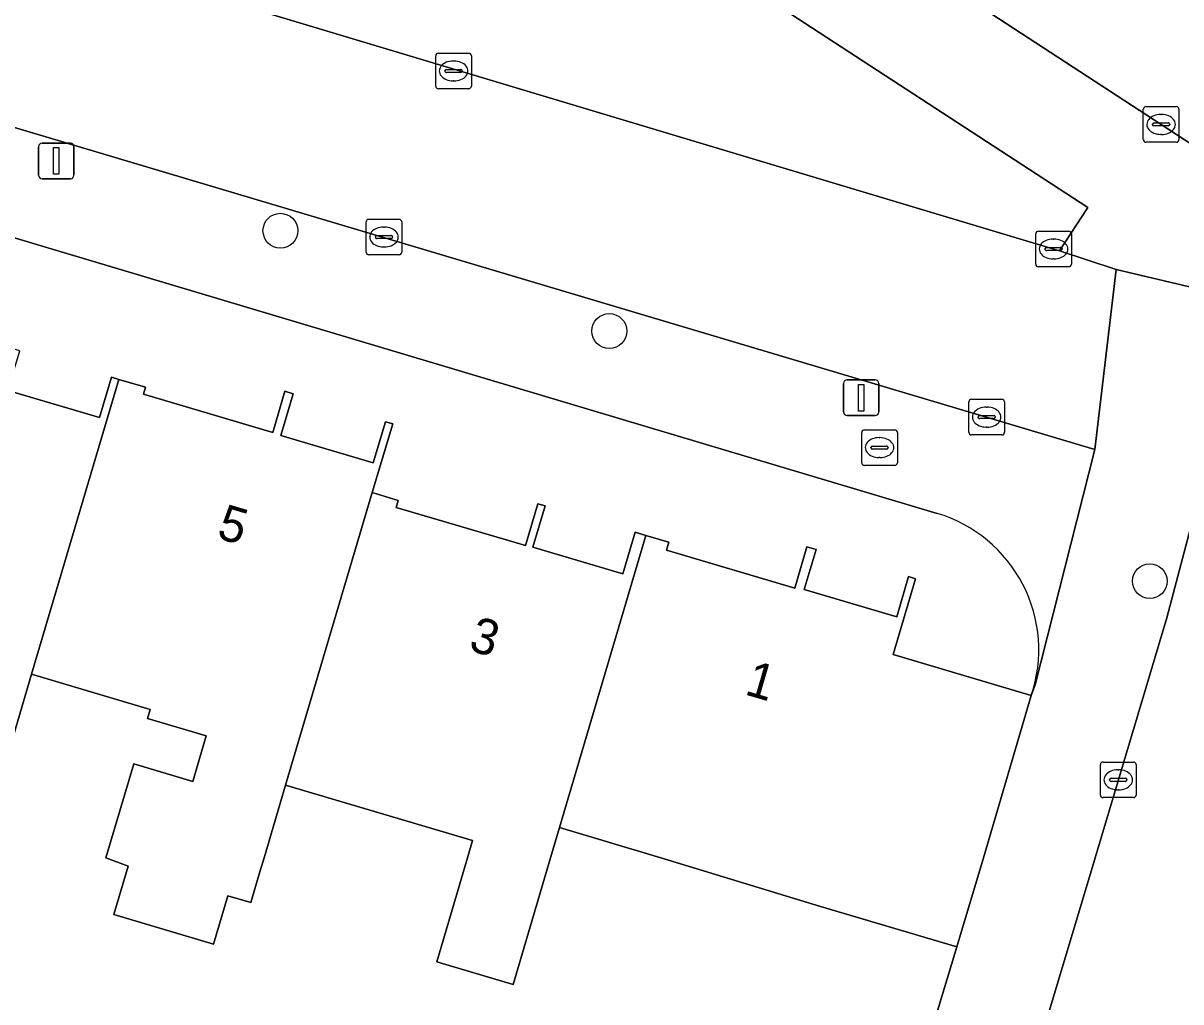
# Model space of a CAD drawing. Extents: x 162184 to 163154, y 385507 to 386516.
# Drawn here: x 162696.28 to 162728.79, y 386245.95 to 386273.43 of the extents above; entities that cross this region are included whole.
import ezdxf

# ---------------------------------------------------------------- set-up
doc = ezdxf.new("R2010")
doc.units = 0
for name, color, linetype in [('IMGEO_Boom', 7, 'Continuous'), ('IMGEO_Brandkraan', 7, 'Continuous'), ('IMGEO_Erf', 7, 'Continuous'), ('IMGEO_Groenvoorziening', 7, 'Continuous'), ('IMGEO_Kolk', 7, 'Continuous'), ('IMGEO_Lichtmast', 7, 'Continuous'), ('IMGEO_Pand', 7, 'Continuous'), ('IMGEO_Pand_nummerreeks', 7, 'Continuous'), ('IMGEO_Rijbaan_lokaal_gesloten', 7, 'Continuous'), ('IMGEO_Rijbaan_lokaal_open', 7, 'Continuous'), ('IMGEO_Voetpad_open', 7, 'Continuous')]:
    doc.layers.add(name, color=color, linetype=linetype)

msp = doc.modelspace()

# ---------------------------------------------------------------- linework, layer by layer
at = {"layer": 'IMGEO_Boom'}
for centre in [(162703.504, 386267.605), (162712.739, 386264.788), (162727.916, 386257.766)]:
    msp.add_circle(centre, 0.489, dxfattribs=at)
at = {"layer": 'IMGEO_Brandkraan'}
for p, q in [((162719.826, 386261.089), (162719.826, 386261.941)), ((162719.901, 386262.015), (162720.753, 386262.015)), ((162720.314, 386261.795), (162720.339, 386261.795)), ((162720.827, 386261.941), (162720.827, 386261.089)), ((162720.085, 386261.509), (162720.085, 386261.521)), ((162720.523, 386261.472), (162720.125, 386261.472)), ((162720.128, 386261.558), (162720.526, 386261.558)), ((162720.569, 386261.521), (162720.569, 386261.509)), ((162720.337, 386261.235), (162720.312, 386261.235)), ((162720.753, 386261.015), (162719.901, 386261.015))]:
    msp.add_line(p, q, dxfattribs=at)
for points in [[(162719.826, 386261.089), (162719.826, 386261.941)], [(162719.901, 386262.015), (162720.753, 386262.015)], [(162720.827, 386261.941), (162720.827, 386261.089)], [(162720.753, 386261.015), (162719.901, 386261.015)]]:
    msp.add_lwpolyline(points, dxfattribs=at)
for centre, radius, start, end in [((162719.903, 386261.939), 0.0765, 91.552, 178.448), ((162719.903, 386261.939), 0.0765, 91.552, 178.448), ((162720.751, 386261.939), 0.0765, 1.552, 88.448), ((162720.751, 386261.939), 0.0765, 1.552, 88.448), ((162720.125, 386261.518), 0.0403, 85.8775, 175.7526), ((162720.122, 386261.508), 0.0366, 178.938, 274.7102), ((162720.526, 386261.515), 0.043, 264.8664, 352.4533), ((162720.53, 386261.52), 0.0386, 1.7309, 96.639), ((162719.903, 386261.091), 0.0765, 181.552, 268.448), ((162719.903, 386261.091), 0.0765, 181.552, 268.448), ((162720.751, 386261.091), 0.0765, 271.552, 358.448), ((162720.751, 386261.091), 0.0765, 271.552, 358.448)]:
    msp.add_arc(centre, radius, start, end, dxfattribs=at)
for centre, major_axis, ratio, start_param, end_param in [((162720.313, 386261.515), (-0.387, 0.002), 0.722429, 4.712389, 7.853982), ((162720.338, 386261.515), (-0.39, 0.002), 0.717154, 1.570796, 4.712389)]:
    msp.add_ellipse(centre, major_axis=major_axis, ratio=ratio, start_param=start_param, end_param=end_param, dxfattribs=at)
at = {"layer": 'IMGEO_Erf'}
for points in [[(162721.947, 386259.667), (162654.199, 386279.91)], [(162695.855, 386263.12), (162698.421, 386262.361), (162698.757, 386263.494), (162698.969, 386263.431), (162699.715, 386263.211), (162699.657, 386263.014), (162703.288, 386261.94), (162703.629, 386263.096), (162703.861, 386263.027), (162703.515, 386261.858), (162706.113, 386261.089), (162706.454, 386262.243), (162706.657, 386262.183), (162706.084, 386260.25), (162706.815, 386260.034), (162706.757, 386259.836), (162710.382, 386258.763), (162710.73, 386259.94), (162710.937, 386259.878), (162710.595, 386258.721), (162713.123, 386257.973), (162713.467, 386259.136), (162713.761, 386259.049), (162714.413, 386258.856), (162714.348, 386258.637), (162717.947, 386257.572), (162718.289, 386258.726), (162718.547, 386258.65), (162718.215, 386257.527), (162720.81, 386256.759), (162721.145, 386257.891), (162721.337, 386257.834), (162720.707, 386255.704), (162724.589, 386254.555)], [(162719.726, 386238.326), (162722.502, 386247.498), (162718.668, 386248.632), (162714.189, 386250), (162711.34, 386250.843), (162711.091, 386250), (162710.038, 386246.441), (162707.893, 386247.075), (162708.758, 386250), (162708.9, 386250.481), (162703.65, 386252.034), (162703.046, 386250), (162702.929, 386249.605), (162702.673, 386248.74), (162702.031, 386248.931), (162701.627, 386247.57), (162698.829, 386248.403), (162699.234, 386249.765), (162698.605, 386250), (162699.388, 386252.631), (162701.043, 386252.139), (162701.423, 386253.418), (162699.768, 386253.91), (162699.844, 386254.165), (162696.519, 386255.149), (162695.245, 386250.841)]]:
    msp.add_lwpolyline(points, dxfattribs=at)
msp.add_arc((162720.8, 386255.836), 3.999, 341.3255, 73.3364, dxfattribs=at)
at = {"layer": 'IMGEO_Groenvoorziening'}
msp.add_lwpolyline([(162702.638, 386273.861), (162725.376, 386267.042), (162726.173, 386268.26), (162704.191, 386282.584), (162703.673, 386280.821), (162702.085, 386275.419)], dxfattribs=at)
at = {"layer": 'IMGEO_Kolk'}
for p, q in [((162707.866, 386271.665), (162707.866, 386272.517)), ((162707.941, 386272.591), (162708.793, 386272.591)), ((162708.867, 386272.517), (162708.867, 386271.665)), ((162708.354, 386272.371), (162708.379, 386272.371)), ((162708.125, 386272.085), (162708.125, 386272.097)), ((162708.563, 386272.048), (162708.165, 386272.048)), ((162708.168, 386272.134), (162708.566, 386272.134)), ((162708.609, 386272.097), (162708.609, 386272.085)), ((162708.793, 386271.591), (162707.941, 386271.591)), ((162708.377, 386271.811), (162708.352, 386271.811)), ((162727.734, 386270.163), (162727.734, 386271.015)), ((162727.809, 386271.089), (162728.661, 386271.089)), ((162728.222, 386270.869), (162728.247, 386270.869)), ((162728.735, 386271.015), (162728.735, 386270.163)), ((162727.993, 386270.583), (162727.993, 386270.595)), ((162728.431, 386270.546), (162728.033, 386270.546)), ((162728.036, 386270.632), (162728.434, 386270.632)), ((162728.477, 386270.595), (162728.477, 386270.583)), ((162728.245, 386270.309), (162728.22, 386270.309)), ((162728.661, 386270.089), (162727.809, 386270.089)), ((162705.911, 386267.002), (162705.911, 386267.854)), ((162705.986, 386267.928), (162706.838, 386267.928)), ((162706.399, 386267.708), (162706.424, 386267.708)), ((162706.912, 386267.854), (162706.912, 386267.002)), ((162706.17, 386267.422), (162706.17, 386267.434)), ((162706.608, 386267.385), (162706.21, 386267.385)), ((162706.213, 386267.471), (162706.611, 386267.471)), ((162706.654, 386267.434), (162706.654, 386267.422)), ((162724.712, 386266.666), (162724.712, 386267.518)), ((162724.787, 386267.592), (162725.639, 386267.592)), ((162725.2, 386267.372), (162725.225, 386267.372)), ((162725.713, 386267.518), (162725.713, 386266.666)), ((162706.422, 386267.148), (162706.397, 386267.148)), ((162724.971, 386267.086), (162724.971, 386267.098)), ((162725.409, 386267.049), (162725.011, 386267.049)), ((162725.014, 386267.135), (162725.412, 386267.135)), ((162725.455, 386267.098), (162725.455, 386267.086)), ((162706.838, 386266.928), (162705.986, 386266.928)), ((162725.223, 386266.812), (162725.198, 386266.812)), ((162725.639, 386266.592), (162724.787, 386266.592)), ((162722.834, 386261.945), (162722.834, 386262.797)), ((162722.909, 386262.871), (162723.761, 386262.871)), ((162723.835, 386262.797), (162723.835, 386261.945)), ((162723.136, 386262.414), (162723.534, 386262.414)), ((162723.322, 386262.651), (162723.347, 386262.651)), ((162723.093, 386262.365), (162723.093, 386262.377)), ((162723.531, 386262.328), (162723.133, 386262.328)), ((162723.345, 386262.091), (162723.32, 386262.091)), ((162723.577, 386262.377), (162723.577, 386262.365)), ((162723.761, 386261.871), (162722.909, 386261.871)), ((162726.604, 386252.686), (162727.456, 386252.686)), ((162726.529, 386251.76), (162726.529, 386252.612)), ((162727.017, 386252.466), (162727.042, 386252.466)), ((162727.53, 386252.612), (162727.53, 386251.76)), ((162726.788, 386252.18), (162726.788, 386252.192)), ((162727.226, 386252.143), (162726.828, 386252.143)), ((162726.831, 386252.229), (162727.229, 386252.229)), ((162727.272, 386252.192), (162727.272, 386252.18)), ((162727.04, 386251.906), (162727.015, 386251.906)), ((162727.456, 386251.686), (162726.604, 386251.686))]:
    msp.add_line(p, q, dxfattribs=at)
for points in [[(162707.866, 386271.665), (162707.866, 386272.517)], [(162707.941, 386272.591), (162708.793, 386272.591)], [(162708.867, 386272.517), (162708.867, 386271.665)], [(162708.793, 386271.591), (162707.941, 386271.591)], [(162727.734, 386270.163), (162727.734, 386271.015)], [(162727.809, 386271.089), (162728.661, 386271.089)], [(162728.735, 386271.015), (162728.735, 386270.163)], [(162728.661, 386270.089), (162727.809, 386270.089)], [(162705.911, 386267.002), (162705.911, 386267.854)], [(162705.986, 386267.928), (162706.838, 386267.928)], [(162706.912, 386267.854), (162706.912, 386267.002)], [(162724.712, 386266.666), (162724.712, 386267.518)], [(162724.787, 386267.592), (162725.639, 386267.592)], [(162725.713, 386267.518), (162725.713, 386266.666)], [(162706.838, 386266.928), (162705.986, 386266.928)], [(162725.639, 386266.592), (162724.787, 386266.592)], [(162722.834, 386261.945), (162722.834, 386262.797)], [(162722.909, 386262.871), (162723.761, 386262.871)], [(162723.835, 386262.797), (162723.835, 386261.945)], [(162723.761, 386261.871), (162722.909, 386261.871)], [(162726.604, 386252.686), (162727.456, 386252.686)], [(162726.529, 386251.76), (162726.529, 386252.612)], [(162727.53, 386252.612), (162727.53, 386251.76)], [(162727.456, 386251.686), (162726.604, 386251.686)]]:
    msp.add_lwpolyline(points, dxfattribs=at)
for centre, radius, start, end in [((162707.943, 386272.515), 0.0765, 91.552, 178.448), ((162707.943, 386272.515), 0.0765, 91.552, 178.448), ((162708.791, 386272.515), 0.0765, 1.552, 88.448), ((162708.791, 386272.515), 0.0765, 1.552, 88.448), ((162708.165, 386272.094), 0.0403, 85.8775, 175.7526), ((162708.162, 386272.084), 0.0366, 178.938, 274.7102), ((162708.566, 386272.091), 0.043, 264.8664, 352.4533), ((162708.57, 386272.096), 0.0386, 1.7309, 96.639), ((162707.943, 386271.667), 0.0765, 181.552, 268.448), ((162707.943, 386271.667), 0.0765, 181.552, 268.448), ((162708.791, 386271.667), 0.0765, 271.552, 358.448), ((162708.791, 386271.667), 0.0765, 271.552, 358.448), ((162727.811, 386271.013), 0.0765, 91.552, 178.448), ((162727.811, 386271.013), 0.0765, 91.552, 178.448), ((162728.659, 386271.013), 0.0765, 1.552, 88.448), ((162728.659, 386271.013), 0.0765, 1.552, 88.448), ((162728.033, 386270.592), 0.0403, 85.8775, 175.7526), ((162728.03, 386270.582), 0.0366, 178.938, 274.7102), ((162728.434, 386270.589), 0.043, 264.8664, 352.4533), ((162728.438, 386270.594), 0.0386, 1.7309, 96.639), ((162727.811, 386270.165), 0.0765, 181.552, 268.448), ((162727.811, 386270.165), 0.0765, 181.552, 268.448), ((162728.659, 386270.165), 0.0765, 271.552, 358.448), ((162728.659, 386270.165), 0.0765, 271.552, 358.448), ((162705.988, 386267.852), 0.0765, 91.552, 178.448), ((162705.988, 386267.852), 0.0765, 91.552, 178.448), ((162706.836, 386267.852), 0.0765, 1.552, 88.448), ((162706.836, 386267.852), 0.0765, 1.552, 88.448), ((162706.21, 386267.431), 0.0403, 85.8775, 175.7526), ((162706.207, 386267.421), 0.0366, 178.938, 274.7102), ((162706.611, 386267.428), 0.043, 264.8664, 352.4533), ((162706.615, 386267.433), 0.0386, 1.7309, 96.639), ((162724.789, 386267.516), 0.0765, 91.552, 178.448), ((162724.789, 386267.516), 0.0765, 91.552, 178.448), ((162725.637, 386267.516), 0.0765, 1.552, 88.448), ((162725.637, 386267.516), 0.0765, 1.552, 88.448), ((162705.988, 386267.004), 0.0765, 181.552, 268.448), ((162705.988, 386267.004), 0.0765, 181.552, 268.448), ((162706.836, 386267.004), 0.0765, 271.552, 358.448), ((162706.836, 386267.004), 0.0765, 271.552, 358.448), ((162725.011, 386267.095), 0.0403, 85.8775, 175.7526), ((162725.008, 386267.085), 0.0366, 178.938, 274.7102), ((162725.412, 386267.092), 0.043, 264.8664, 352.4533), ((162725.416, 386267.097), 0.0386, 1.7309, 96.639), ((162724.789, 386266.668), 0.0765, 181.552, 268.448), ((162724.789, 386266.668), 0.0765, 181.552, 268.448), ((162725.637, 386266.668), 0.0765, 271.552, 358.448), ((162725.637, 386266.668), 0.0765, 271.552, 358.448), ((162722.911, 386262.795), 0.0765, 91.552, 178.448), ((162722.911, 386262.795), 0.0765, 91.552, 178.448), ((162723.759, 386262.795), 0.0765, 1.552, 88.448), ((162723.759, 386262.795), 0.0765, 1.552, 88.448), ((162723.133, 386262.374), 0.0403, 85.8775, 175.7526), ((162723.538, 386262.376), 0.0386, 1.7309, 96.639), ((162723.13, 386262.364), 0.0366, 178.938, 274.7102), ((162723.534, 386262.371), 0.043, 264.8664, 352.4533), ((162722.911, 386261.947), 0.0765, 181.552, 268.448), ((162722.911, 386261.947), 0.0765, 181.552, 268.448), ((162723.759, 386261.947), 0.0765, 271.552, 358.448), ((162723.759, 386261.947), 0.0765, 271.552, 358.448), ((162726.606, 386252.61), 0.0765, 91.552, 178.448), ((162726.606, 386252.61), 0.0765, 91.552, 178.448), ((162727.454, 386252.61), 0.0765, 1.552, 88.448), ((162727.454, 386252.61), 0.0765, 1.552, 88.448), ((162726.828, 386252.189), 0.0403, 85.8775, 175.7526), ((162726.825, 386252.179), 0.0366, 178.938, 274.7102), ((162727.229, 386252.186), 0.043, 264.8664, 352.4533), ((162727.233, 386252.191), 0.0386, 1.7309, 96.639), ((162726.606, 386251.762), 0.0765, 181.552, 268.448), ((162726.606, 386251.762), 0.0765, 181.552, 268.448), ((162727.454, 386251.762), 0.0765, 271.552, 358.448), ((162727.454, 386251.762), 0.0765, 271.552, 358.448)]:
    msp.add_arc(centre, radius, start, end, dxfattribs=at)
for centre, major_axis, ratio, start_param, end_param in [((162708.353, 386272.091), (-0.387, 0.002), 0.722429, 4.712389, 7.853982), ((162708.378, 386272.091), (-0.39, 0.002), 0.717154, 1.570796, 4.712389), ((162728.221, 386270.589), (-0.387, 0.002), 0.722429, 4.712389, 7.853982), ((162728.246, 386270.589), (-0.39, 0.002), 0.717154, 1.570796, 4.712389), ((162706.398, 386267.428), (-0.387, 0.002), 0.722429, 4.712389, 7.853982), ((162706.423, 386267.428), (-0.39, 0.002), 0.717154, 1.570796, 4.712389), ((162725.199, 386267.092), (-0.387, 0.002), 0.722429, 4.712389, 7.853982), ((162725.224, 386267.092), (-0.39, 0.002), 0.717154, 1.570796, 4.712389), ((162723.321, 386262.371), (-0.387, 0.002), 0.722429, 4.712389, 7.853982), ((162723.346, 386262.371), (-0.39, 0.002), 0.717154, 1.570796, 4.712389), ((162727.016, 386252.186), (-0.387, 0.002), 0.722429, 4.712389, 7.853982), ((162727.041, 386252.186), (-0.39, 0.002), 0.717154, 1.570796, 4.712389)]:
    msp.add_ellipse(centre, major_axis=major_axis, ratio=ratio, start_param=start_param, end_param=end_param, dxfattribs=at)
at = {"layer": 'IMGEO_Lichtmast'}
for p, q in [((162696.716, 386269.165), (162696.716, 386269.965)), ((162696.716, 386269.965), (162696.716, 386269.165)), ((162696.816, 386270.065), (162697.606, 386270.065)), ((162697.606, 386270.065), (162696.816, 386270.065)), ((162697.706, 386269.965), (162697.706, 386269.165)), ((162697.706, 386269.165), (162697.706, 386269.965)), ((162697.606, 386269.065), (162696.816, 386269.065)), ((162696.816, 386269.065), (162697.606, 386269.065)), ((162719.416, 386263.416), (162720.206, 386263.416)), ((162720.206, 386263.416), (162719.416, 386263.416)), ((162719.316, 386262.516), (162719.316, 386263.316)), ((162719.316, 386263.316), (162719.316, 386262.516)), ((162720.306, 386263.316), (162720.306, 386262.516)), ((162720.306, 386262.516), (162720.306, 386263.316)), ((162720.206, 386262.416), (162719.416, 386262.416)), ((162719.416, 386262.416), (162720.206, 386262.416))]:
    msp.add_line(p, q, dxfattribs=at)
for points in [[(162697.136, 386269.94), (162697.286, 386269.94), (162697.286, 386269.19), (162697.136, 386269.19), (162697.136, 386269.94)], [(162719.736, 386263.291), (162719.886, 386263.291), (162719.886, 386262.541), (162719.736, 386262.541), (162719.736, 386263.291)]]:
    msp.add_lwpolyline(points, dxfattribs=at)
for centre, start, end in [((162696.816, 386269.965), 90, 180), ((162696.816, 386269.965), 90, 180), ((162697.606, 386269.965), 0, 90), ((162697.606, 386269.965), 360, 90), ((162696.816, 386269.165), 180, 270), ((162696.816, 386269.165), 180, 270), ((162697.606, 386269.165), 270, 0), ((162697.606, 386269.165), 270, 0), ((162719.416, 386263.316), 90, 180), ((162719.416, 386263.316), 90, 180), ((162720.206, 386263.316), 0, 90), ((162720.206, 386263.316), 360, 90), ((162719.416, 386262.516), 180, 270), ((162719.416, 386262.516), 180, 270), ((162720.206, 386262.516), 270, 0), ((162720.206, 386262.516), 270, 0)]:
    msp.add_arc(centre, 0.1, start, end, dxfattribs=at)
at = {"layer": 'IMGEO_Pand'}
for points in [[(162698.969, 386263.431), (162698.757, 386263.494), (162698.421, 386262.361), (162695.855, 386263.12), (162696.185, 386264.235), (162695.944, 386264.306), (162695.603, 386263.152), (162691.926, 386264.24), (162691.977, 386264.412), (162691.333, 386264.603), (162688.195, 386254.002), (162687.942, 386253.147), (162687.902, 386253.011), (162693.164, 386251.456), (162695.245, 386250.841), (162696.519, 386255.149)], [(162706.084, 386260.25), (162706.657, 386262.183), (162706.454, 386262.243), (162706.113, 386261.089), (162703.515, 386261.858), (162703.861, 386263.027), (162703.629, 386263.096), (162703.288, 386261.94), (162699.657, 386263.014), (162699.715, 386263.211), (162698.969, 386263.431), (162696.519, 386255.149), (162699.844, 386254.165), (162699.768, 386253.91), (162701.423, 386253.418), (162701.043, 386252.139), (162699.388, 386252.631), (162698.605, 386250), (162699.234, 386249.765), (162698.829, 386248.403), (162701.627, 386247.57), (162702.031, 386248.931), (162702.673, 386248.74), (162702.929, 386249.605), (162703.046, 386250), (162703.65, 386252.034)], [(162713.761, 386259.049), (162713.467, 386259.136), (162713.123, 386257.973), (162710.595, 386258.721), (162710.937, 386259.878), (162710.73, 386259.94), (162710.382, 386258.763), (162706.757, 386259.836), (162706.815, 386260.034), (162706.084, 386260.25), (162703.65, 386252.034), (162708.9, 386250.481), (162708.758, 386250), (162707.893, 386247.075), (162710.038, 386246.441), (162711.091, 386250), (162711.34, 386250.843)], [(162724.589, 386254.555), (162720.707, 386255.704), (162721.337, 386257.834), (162721.145, 386257.891), (162720.81, 386256.759), (162718.215, 386257.527), (162718.547, 386258.65), (162718.289, 386258.726), (162717.947, 386257.572), (162714.348, 386258.637), (162714.413, 386258.856), (162713.761, 386259.049), (162711.34, 386250.843), (162714.189, 386250), (162718.668, 386248.632), (162722.502, 386247.498), (162723.242, 386250)]]:
    msp.add_lwpolyline(points, close=True, dxfattribs=at)
at = {"layer": 'IMGEO_Rijbaan_lokaal_gesloten'}
msp.add_lwpolyline([(162702.823, 386295.273), (162694.436, 386300.775), (162687.215, 386305.558), (162686.564, 386305.989), (162682.166, 386308.827), (162681.036, 386309.556), (162680.468, 386309.941), (162679.959, 386310.277), (162671.746, 386315.696), (162671.257, 386316.019), (162669.691, 386317.045), (162650.981, 386329.18), (162644.111, 386333.677), (162640.381, 386327.933), (162647.775, 386323.092), (162651.022, 386320.911), (162667.801, 386309.976), (162676.05, 386304.6), (162729.502, 386269.766), (162744.525, 386259.941), (162759.763, 386250), (162786.38, 386232.664), (162789.668, 386230.538)], dxfattribs=at)
at = {"layer": 'IMGEO_Rijbaan_lokaal_open'}
for points in [[(162660.328, 386284.717), (162657.693, 386284.634), (162656.935, 386282.163), (162726.372, 386261.465), (162726.973, 386266.519), (162725.376, 386267.042), (162702.638, 386273.861), (162663.153, 386285.595)], [(162729.19, 386259.752), (162728.39, 386256.734), (162726.379, 386250), (162719.4, 386226.716), (162710.296, 386196.346), (162684.842, 386111.426), (162691.517, 386109.426), (162697.472, 386129.304), (162699.069, 386134.636), (162733.627, 386250)]]:
    msp.add_lwpolyline(points, dxfattribs=at)
at = {"layer": 'IMGEO_Voetpad_open'}
for points in [[(162663.186, 386309.305), (162691.308, 386290.98), (162704.191, 386282.584), (162726.173, 386268.26), (162725.376, 386267.042), (162726.973, 386266.519), (162729.506, 386265.918), (162729.969, 386265.862), (162729.938, 386268.669), (162729.913, 386269.01), (162729.904, 386269.1), (162729.886, 386269.189), (162729.861, 386269.275), (162729.829, 386269.359), (162729.788, 386269.44), (162729.741, 386269.517), (162729.687, 386269.59), (162729.627, 386269.657), (162729.561, 386269.719), (162729.502, 386269.766), (162676.05, 386304.6)], [(162724.589, 386254.555), (162724.7, 386254.849), (162726.372, 386261.465), (162656.935, 386282.163)], [(162654.199, 386279.91), (162721.947, 386259.667)], [(162729.506, 386265.918), (162726.973, 386266.519), (162726.372, 386261.465), (162724.7, 386254.849), (162724.589, 386254.555), (162723.242, 386250), (162722.502, 386247.498), (162719.726, 386238.326)], [(162719.4, 386226.716), (162726.379, 386250), (162728.39, 386256.734), (162729.19, 386259.752)]]:
    msp.add_lwpolyline(points, dxfattribs=at)
msp.add_arc((162720.8, 386255.836), 3.999, 341.3255, 73.3364, dxfattribs=at)

# ---------------------------------------------------------------- texts
at = {"layer": 'IMGEO_Pand_nummerreeks'}
for s, rotation, p in [('5', 343.3957, (162701.684, 386258.986)), ('3', 343.6879, (162708.755, 386255.834)), ('1', 343.7968, (162716.509, 386254.593))]:
    msp.add_text(s, height=1, rotation=rotation, dxfattribs=at).set_placement(p)

doc.saveas('drawing.dxf')
